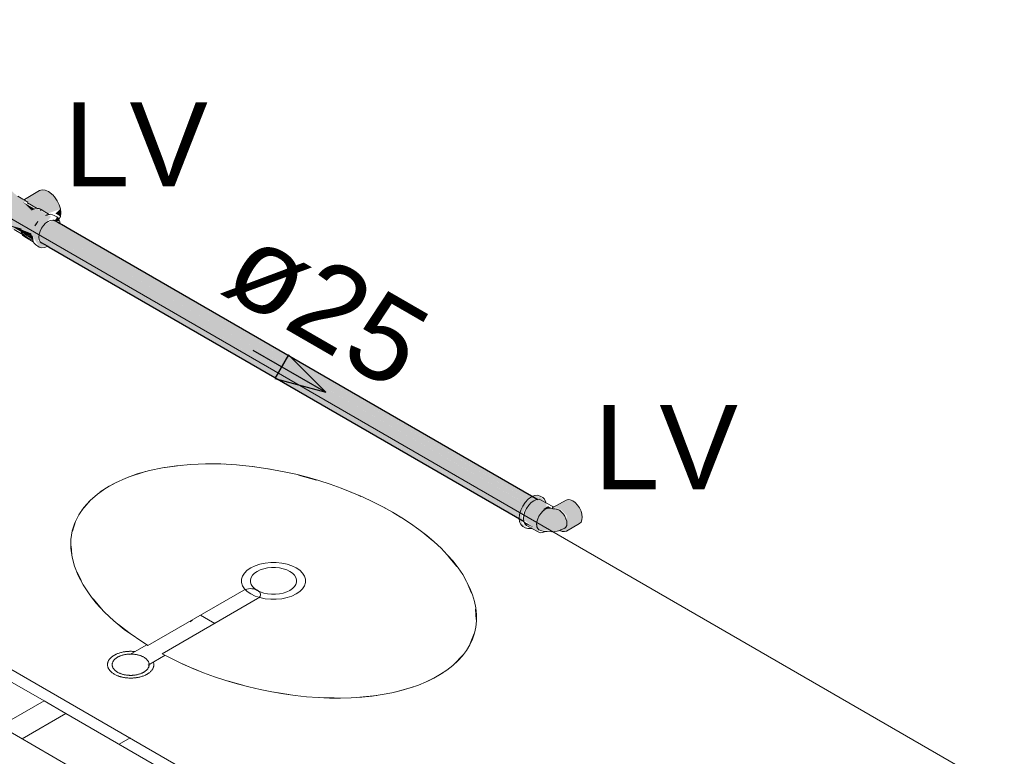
# Model space of a CAD drawing. Header units: millimetres. Extents: x 567 to 934, y -1 to 364.
# Tile 731 of 1056: x 733.24 to 735.58, y 127.03 to 128.78. Entities that reach past the tile are written whole.
import ezdxf

# ---------------------------------------------------------------- set-up
doc = ezdxf.new("R2010")
doc.units = ezdxf.units.MM
doc.header["$MEASUREMENT"] = 0
doc.linetypes.add('NULL', pattern=[0])
for name, color, linetype, lineweight in [('AF-Condutos', 140, 'Continuous', 25), ('AF-Peça de utilização', 152, 'Continuous', 18), ('AF-Sentido conduto', 140, 'Continuous', 30), ('AF-Textos conduto', 7, 'Continuous', 9), ('Textos', 7, 'Continuous', 9)]:
    doc.layers.add(name, color=color, linetype=linetype, lineweight=lineweight)
doc.layers.add('ARQ FINA', color=8, linetype='Continuous')
doc.styles.add('Arial', font='arial.ttf')

msp = doc.modelspace()

# ---------------------------------------------------------------- hatches: boundary and pattern name
at = {"layer": 'AF-Condutos', "linetype": 'Continuous'}
for points in [[(733.3155, 128.3016), (733.2932, 128.2892), (734.4422, 127.6259), (733.3146, 128.2896), (734.4507, 127.634), (733.3333, 128.2881), (734.4597, 127.6381), (733.3595, 128.2769)], [(733.3168, 128.3017), (733.3595, 128.2769), (734.4675, 127.6374)], [(733.2827, 128.2667), (734.4318, 127.6034), (733.2864, 128.2782)], [(733.2865, 128.2784), (733.2864, 128.2782), (734.4355, 127.615)], [(734.4246, 127.6077), (734.4298, 127.6183), (733.2864, 128.2782)], [(733.2929, 128.289), (733.2865, 128.2784), (734.4355, 127.615), (733.3059, 128.2815), (734.4422, 127.6259), (733.3061, 128.2818)], [(734.4353, 127.6298), (733.3059, 128.2815), (734.4292, 127.6187)], [(734.4428, 127.6386), (733.3146, 128.2896), (734.4361, 127.6294)], [(734.4498, 127.6438), (733.3333, 128.2881), (734.444, 127.638)], [(733.2827, 128.2667), (733.2826, 128.2564), (734.4318, 127.593)], [(733.2826, 128.2564), (734.423, 127.5929), (734.4223, 127.5985)], [(733.286, 128.2493), (734.4355, 127.5857), (733.2826, 128.2564)], [(734.4227, 127.5984), (734.4253, 127.6072), (733.2827, 128.2667)], [(734.4539, 127.6452), (733.3595, 128.2769), (734.4506, 127.6434)]]:
    msp.add_hatch(color=151, dxfattribs=at).paths.add_polyline_path(points)
at = {"layer": 'AF-Peça de utilização', "linetype": 'Continuous'}
for points in [[(733.2299, 128.3592), (733.2175, 128.3712), (733.2043, 128.3723), (733.1821, 128.3562), (733.1714, 128.3376), (733.1675, 128.3184), (733.1714, 128.3038), (733.1904, 128.2961), (733.2409, 128.2692), (733.2123, 128.2897), (733.2345, 128.2832), (733.2655, 128.2693), (733.2668, 128.2639), (733.283, 128.2377), (733.303, 128.2395), (733.2802, 128.2527), (733.2884, 128.2824), (733.3109, 128.3099), (733.2785, 128.3285), (733.2642, 128.3255), (733.2441, 128.3447), (733.2511, 128.3446), (733.2768, 128.3298)], [(733.2897, 128.3738), (733.2836, 128.3719), (733.2516, 128.3534), (733.2568, 128.3424), (733.2964, 128.3211), (733.33, 128.338), (733.3192, 128.3568), (733.3045, 128.3698)], [(733.2718, 128.3285), (733.2441, 128.3447), (733.2634, 128.3263)], [(733.333, 128.3281), (733.33, 128.338), (733.2979, 128.3218), (733.3033, 128.3172)], [(733.333, 128.3105), (733.333, 128.3281), (733.3215, 128.3175)], [(733.332, 128.2986), (733.3253, 128.3086), (733.3194, 128.3003)], [(733.2401, 128.2736), (733.239, 128.2819), (733.2123, 128.2897)], [(733.2638, 128.27), (733.2393, 128.2799), (733.2656, 128.2647)], [(733.2393, 128.2799), (733.267, 128.2596), (733.2664, 128.2643)], [(733.2405, 128.2719), (733.2672, 128.2594), (733.2393, 128.2799)], [(733.2417, 128.2711), (733.2678, 128.2547), (733.267, 128.2595)], [(733.2453, 128.2649), (733.2594, 128.2585), (733.2417, 128.2711)], [(733.2434, 128.2658), (733.2682, 128.2525), (733.2678, 128.2547)], [(734.4867, 127.6319), (734.473, 127.6447), (734.46, 127.6473), (734.4377, 127.6311), (734.4269, 127.6124), (734.423, 127.5931), (734.4269, 127.5784), (734.4436, 127.5688), (734.4298, 127.5815), (734.4298, 127.5991), (734.4375, 127.6187), (734.4298, 127.5889), (734.4412, 127.571), (734.434, 127.5901), (734.4575, 127.5724), (734.437, 127.5802), (734.4682, 127.5608), (734.4703, 127.5657), (734.531, 127.5617), (734.5666, 127.581), (734.5725, 127.5894), (734.5703, 127.6106), (734.5565, 127.6307), (734.5393, 127.638), (734.5048, 127.6194), (734.5196, 127.6171), (734.5357, 127.6002), (734.5359, 127.5921), (734.5196, 127.6171), (734.4894, 127.6169)], [(734.5009, 127.6169), (734.492, 127.622), (734.4793, 127.6147)], [(734.4577, 127.5723), (734.4345, 127.5856), (734.437, 127.5802)]]:
    msp.add_hatch(color=161, dxfattribs=at).paths.add_polyline_path(points)

# ---------------------------------------------------------------- linework, layer by layer
at = {"layer": 'AF-Condutos'}
for p, q in [((733.3204, 128.2997), (733.3169, 128.3017)), ((733.3309, 128.2936), (733.3204, 128.2997)), ((733.3327, 128.2925), (733.3309, 128.2936)), ((733.3355, 128.291), (733.3327, 128.2925)), ((733.3589, 128.2774), (733.3355, 128.291)), ((734.4675, 127.6374), (733.3589, 128.2774)), ((733.286, 128.2493), (733.303, 128.2395)), ((733.303, 128.2395), (733.3063, 128.2376)), ((733.3063, 128.2376), (734.4355, 127.5857))]:
    msp.add_line(p, q, dxfattribs=at)
at = {"layer": 'AF-Peça de utilização'}
for p, q in [((733.2836, 128.3719), (733.2516, 128.3534)), ((733.2897, 128.3738), (733.2836, 128.3719)), ((733.2968, 128.3731), (733.2897, 128.3738)), ((733.3045, 128.3698), (733.2968, 128.3731)), ((733.2439, 128.3514), (733.232, 128.3585)), ((733.242, 128.3525), (733.2323, 128.3578)), ((733.2439, 128.3514), (733.242, 128.3525)), ((733.247, 128.3497), (733.2439, 128.3514)), ((733.248, 128.3506), (733.247, 128.3497)), ((733.2513, 128.3473), (733.247, 128.3497)), ((733.2516, 128.3534), (733.248, 128.3506)), ((733.3121, 128.3643), (733.3045, 128.3698)), ((733.3164, 128.3598), (733.3121, 128.3643)), ((733.3179, 128.3582), (733.3164, 128.3598)), ((733.3192, 128.3568), (733.3179, 128.3582)), ((733.3253, 128.3478), (733.3192, 128.3568)), ((733.2537, 128.3461), (733.2513, 128.3473)), ((733.2558, 128.3445), (733.2537, 128.3461)), ((733.2548, 128.343), (733.2577, 128.3402)), ((733.2779, 128.3296), (733.2548, 128.343)), ((733.2642, 128.3255), (733.2718, 128.3285)), ((733.2693, 128.3278), (733.2642, 128.3255)), ((733.2718, 128.3285), (733.2693, 128.3278)), ((733.2718, 128.3285), (733.272, 128.3286)), ((733.272, 128.3286), (733.2718, 128.3285)), ((733.276, 128.3297), (733.272, 128.3286)), ((733.272, 128.3286), (733.272, 128.3286)), ((733.2765, 128.3298), (733.276, 128.3297)), ((733.2779, 128.3296), (733.2765, 128.3298)), ((733.2829, 128.329), (733.2779, 128.3296)), ((733.2844, 128.3283), (733.2829, 128.329)), ((733.2853, 128.3279), (733.2844, 128.3283)), ((733.2876, 128.3265), (733.2853, 128.3279)), ((733.2856, 128.3242), (733.2865, 128.3252)), ((733.2865, 128.3252), (733.2874, 128.3262)), ((733.2874, 128.3262), (733.2964, 128.3211)), ((733.2877, 128.3265), (733.2876, 128.3265)), ((733.2962, 128.3212), (733.2877, 128.3265)), ((733.33, 128.338), (733.3253, 128.3478)), ((733.333, 128.3281), (733.33, 128.338)), ((733.3339, 128.3194), (733.333, 128.3281)), ((733.2977, 128.3203), (733.2962, 128.3212)), ((733.2998, 128.3192), (733.2977, 128.3203)), ((733.2983, 128.32), (733.2977, 128.3203)), ((733.3011, 128.3143), (733.2978, 128.3128)), ((733.2978, 128.3128), (733.3021, 128.3135)), ((733.2999, 128.319), (733.2983, 128.32)), ((733.3039, 128.3168), (733.2998, 128.3192)), ((733.3063, 128.3151), (733.2999, 128.319)), ((733.3025, 128.3145), (733.3011, 128.3143)), ((733.3043, 128.3148), (733.3025, 128.3145)), ((733.3069, 128.3152), (733.3039, 128.3168)), ((733.304, 128.3165), (733.3063, 128.3151)), ((733.3048, 128.3148), (733.3043, 128.3148)), ((733.3059, 128.315), (733.3048, 128.3148)), ((733.3063, 128.3151), (733.3059, 128.315)), ((733.3069, 128.3152), (733.3063, 128.3151)), ((733.3063, 128.3151), (733.3063, 128.3151)), ((733.3105, 128.3157), (733.3069, 128.3152)), ((733.3093, 128.301), (733.3146, 128.3015)), ((733.3106, 128.3158), (733.3105, 128.3157)), ((733.3145, 128.3142), (733.3106, 128.3158)), ((733.3184, 128.3127), (733.3145, 128.3142)), ((733.3146, 128.3015), (733.319, 128.3001)), ((733.3244, 128.3094), (733.3184, 128.3127)), ((733.3253, 128.3086), (733.3244, 128.3094)), ((733.3291, 128.3051), (733.3253, 128.3086)), ((733.3297, 128.3037), (733.3291, 128.3051)), ((733.3297, 128.3037), (733.33, 128.304)), ((733.3298, 128.3035), (733.3297, 128.3037)), ((733.332, 128.2986), (733.3298, 128.3035)), ((733.33, 128.304), (733.3301, 128.3041)), ((733.3301, 128.3041), (733.3319, 128.308)), ((733.3319, 128.308), (733.333, 128.3105)), ((733.333, 128.3105), (733.334, 128.3187)), ((733.334, 128.3187), (733.3339, 128.3194)), ((733.2236, 128.2792), (733.2409, 128.2692)), ((733.2396, 128.2778), (733.239, 128.2819)), ((733.239, 128.2819), (733.2393, 128.2799)), ((733.2393, 128.2799), (733.2396, 128.2778)), ((733.2726, 128.2877), (733.2798, 128.2987)), ((733.2762, 128.2932), (733.2726, 128.2877)), ((733.2798, 128.2987), (733.2762, 128.2932)), ((733.285, 128.2753), (733.2884, 128.2824)), ((733.2884, 128.2824), (733.2929, 128.289)), ((733.2929, 128.289), (733.2981, 128.2945)), ((733.2981, 128.2945), (733.3037, 128.2986)), ((733.3037, 128.2986), (733.3059, 128.2995)), ((733.3059, 128.2995), (733.3071, 128.3)), ((733.3071, 128.3), (733.3093, 128.301)), ((733.3327, 128.2925), (733.332, 128.2986)), ((733.2396, 128.2778), (733.2401, 128.2737)), ((733.2401, 128.2737), (733.2404, 128.2719)), ((733.2404, 128.2719), (733.2421, 128.2685)), ((733.2409, 128.2692), (733.2421, 128.2685)), ((733.2421, 128.2685), (733.2434, 128.2658)), ((733.2434, 128.2658), (733.2483, 128.262)), ((733.2483, 128.262), (733.2688, 128.2502)), ((733.2664, 128.2643), (733.2667, 128.2612)), ((733.2667, 128.2612), (733.2669, 128.2604)), ((733.2669, 128.2604), (733.2674, 128.2571)), ((733.268, 128.2546), (733.2672, 128.2594)), ((733.2674, 128.2571), (733.2676, 128.2559)), ((733.2676, 128.2559), (733.2678, 128.2549)), ((733.2678, 128.2549), (733.2685, 128.2506)), ((733.2678, 128.2549), (733.2678, 128.2549)), ((733.2821, 128.2611), (733.2828, 128.268)), ((733.2828, 128.255), (733.2821, 128.2611)), ((733.2828, 128.268), (733.285, 128.2753)), ((733.285, 128.2503), (733.2828, 128.255)), ((733.2685, 128.2506), (733.2688, 128.2502)), ((733.2688, 128.2502), (733.271, 128.247)), ((733.271, 128.247), (733.2736, 128.2434)), ((733.2736, 128.2434), (733.283, 128.2377)), ((733.283, 128.2377), (733.2891, 128.2359)), ((733.286, 128.2493), (733.285, 128.2503)), ((733.2884, 128.2471), (733.286, 128.2493)), ((733.2891, 128.2359), (733.2962, 128.2366)), ((733.2962, 128.2366), (733.303, 128.2395)), ((734.46, 127.6473), (734.4544, 127.645)), ((734.4671, 127.6481), (734.46, 127.6473)), ((734.4732, 127.6462), (734.4671, 127.6481)), ((734.4377, 127.6311), (734.4316, 127.6221)), ((734.4448, 127.6386), (734.4377, 127.6311)), ((734.446, 127.6242), (734.4409, 127.6167)), ((734.4524, 127.6441), (734.4448, 127.6386)), ((734.4519, 127.6305), (734.446, 127.6242)), ((734.4583, 127.6351), (734.4519, 127.6305)), ((734.4544, 127.645), (734.4524, 127.6441)), ((734.4646, 127.6378), (734.4583, 127.6351)), ((734.4665, 127.638), (734.4646, 127.6378)), ((734.4706, 127.6384), (734.4665, 127.638)), ((734.4757, 127.6368), (734.4706, 127.6384)), ((734.4791, 127.6428), (734.4732, 127.6462)), ((734.4869, 127.6303), (734.4757, 127.6368)), ((734.4838, 127.6384), (734.4791, 127.6428)), ((734.4867, 127.6319), (734.4838, 127.6384)), ((734.4869, 127.6303), (734.4867, 127.6319)), ((734.4883, 127.6295), (734.4869, 127.6303)), ((734.503, 127.6211), (734.4883, 127.6295)), ((734.5346, 127.6366), (734.5036, 127.6187)), ((734.5393, 127.638), (734.5346, 127.6366)), ((734.5447, 127.6375), (734.5393, 127.638)), ((734.5506, 127.635), (734.5447, 127.6375)), ((734.5565, 127.6307), (734.5506, 127.635)), ((734.5619, 127.6249), (734.5565, 127.6307)), ((734.5666, 127.6181), (734.5619, 127.6249)), ((734.424, 127.6025), (734.423, 127.5931)), ((734.4269, 127.6124), (734.424, 127.6025)), ((734.4316, 127.6221), (734.4269, 127.6124)), ((734.4345, 127.6003), (734.4337, 127.5925)), ((734.437, 127.6086), (734.4345, 127.6003)), ((734.4409, 127.6167), (734.437, 127.6086)), ((734.4744, 127.6047), (734.4703, 127.5986)), ((734.4791, 127.61), (734.4744, 127.6047)), ((734.4842, 127.6142), (734.4791, 127.61)), ((734.4869, 127.6156), (734.4842, 127.6142)), ((734.4886, 127.6165), (734.4869, 127.6156)), ((734.4894, 127.6169), (734.4886, 127.6165)), ((734.4943, 127.618), (734.4894, 127.6169)), ((734.4988, 127.6175), (734.4943, 127.618)), ((734.5014, 127.6167), (734.4988, 127.6175)), ((734.5036, 127.6187), (734.5014, 127.6167)), ((734.5036, 127.616), (734.5014, 127.6167)), ((734.5046, 127.6196), (734.503, 127.6211)), ((734.5067, 127.6156), (734.5036, 127.616)), ((734.5048, 127.6194), (734.5046, 127.6196)), ((734.5078, 127.6155), (734.5067, 127.6156)), ((734.5108, 127.6153), (734.5078, 127.6155)), ((734.512, 127.6149), (734.5108, 127.6153)), ((734.5152, 127.614), (734.512, 127.6149)), ((734.5198, 127.6115), (734.5152, 127.614)), ((734.5242, 127.608), (734.5198, 127.6115)), ((734.5283, 127.6034), (734.5242, 127.608)), ((734.5319, 127.5981), (734.5283, 127.6034)), ((734.5703, 127.6106), (734.5666, 127.6181)), ((734.5725, 127.6029), (734.5703, 127.6106)), ((734.5733, 127.5957), (734.5725, 127.6029)), ((734.423, 127.5931), (734.423, 127.5929)), ((734.423, 127.5929), (734.424, 127.5849)), ((734.424, 127.5849), (734.4269, 127.5784)), ((734.4269, 127.5784), (734.4316, 127.574)), ((734.4337, 127.5925), (734.4345, 127.5862)), ((734.4345, 127.5862), (734.4345, 127.5856)), ((734.4345, 127.5856), (734.437, 127.5802)), ((734.437, 127.5802), (734.4409, 127.5766)), ((734.4409, 127.5766), (734.4521, 127.5701)), ((734.4654, 127.5852), (734.4647, 127.5789)), ((734.4647, 127.5789), (734.4649, 127.5775)), ((734.4649, 127.5775), (734.4649, 127.5772)), ((734.4649, 127.5772), (734.4654, 127.5733)), ((734.4673, 127.5919), (734.4654, 127.5852)), ((734.4703, 127.5986), (734.4673, 127.5919)), ((734.5345, 127.5923), (734.5319, 127.5981)), ((734.5362, 127.5865), (734.5345, 127.5923)), ((734.5345, 127.5723), (734.5362, 127.5762)), ((734.5357, 127.5631), (734.5666, 127.581)), ((734.5368, 127.581), (734.5362, 127.5865)), ((734.5362, 127.5762), (734.5368, 127.581)), ((734.5666, 127.581), (734.5703, 127.5844)), ((734.5703, 127.5844), (734.5725, 127.5894)), ((734.5725, 127.5894), (734.5733, 127.5957)), ((734.4316, 127.574), (734.4375, 127.5706)), ((734.4375, 127.5706), (734.4436, 127.5688)), ((734.4436, 127.5688), (734.4488, 127.5693)), ((734.4488, 127.5693), (734.4507, 127.5695)), ((734.4507, 127.5695), (734.4521, 127.5701)), ((734.4521, 127.5701), (734.4528, 127.5697)), ((734.4528, 127.5697), (734.4536, 127.5693)), ((734.4536, 127.5693), (734.4682, 127.5608)), ((734.4654, 127.5733), (734.4673, 127.5688)), ((734.4673, 127.5688), (734.4703, 127.5657)), ((734.4682, 127.5608), (734.4733, 127.5592)), ((734.4703, 127.5657), (734.4744, 127.5641)), ((734.4733, 127.5592), (734.4793, 127.5598)), ((734.4744, 127.5641), (734.4828, 127.5623)), ((734.4793, 127.5598), (734.4848, 127.5622)), ((734.4828, 127.5623), (734.4848, 127.5622)), ((734.4848, 127.5622), (734.4851, 127.5622)), ((734.4851, 127.5622), (734.4871, 127.562)), ((734.4871, 127.562), (734.4896, 127.5618)), ((734.4896, 127.5618), (734.4989, 127.5612)), ((734.4989, 127.5612), (734.5137, 127.563)), ((734.5137, 127.563), (734.5196, 127.5647)), ((734.5196, 127.5647), (734.5225, 127.5656)), ((734.5196, 127.5647), (734.5255, 127.5622)), ((734.5225, 127.5656), (734.5319, 127.5696)), ((734.5255, 127.5622), (734.531, 127.5617)), ((734.531, 127.5617), (734.5357, 127.5631)), ((734.5319, 127.5696), (734.5345, 127.5723))]:
    msp.add_line(p, q, dxfattribs=at)
at = {"layer": 'AF-Sentido conduto'}
for p, q in [((733.8752, 127.9814), (733.8428, 127.9254)), ((733.9636, 127.893), (733.8752, 127.9814)), ((733.8428, 127.9254), (733.9636, 127.893))]:
    msp.add_line(p, q, dxfattribs=at)
msp.add_lwpolyline([(733.7904, 127.993), (733.9636, 127.893)], dxfattribs=at)
at = {"layer": 'ARQ FINA', "lineweight": 5}
for p, q in [((732.3966, 128.7777), (736.1231, 126.6262)), ((735.2224, 126.0762), (731.4699, 128.2427)), ((735.0089, 126.0495), (731.4236, 128.1195)), ((732.4672, 127.637), (733.2942, 127.1595)), ((733.5407, 127.291), (733.7693, 127.423)), ((733.8017, 127.4025), (733.5747, 127.2714)), ((733.6469, 127.3503), (733.6412, 127.3471)), ((733.6848, 127.3522), (733.666, 127.3631)), ((733.6998, 127.3436), (733.6848, 127.3522)), ((733.5384, 127.2927), (733.4982, 127.2695)), ((733.542, 127.2448), (733.5822, 127.268)), ((733.2942, 127.1595), (733.1903, 127.0995)), ((733.3462, 127.1295), (733.2942, 127.1595)), ((733.2423, 127.0695), (733.3462, 127.1295)), ((733.3462, 127.1295), (734.1732, 126.652))]:
    msp.add_line(p, q, dxfattribs=at)
at = {"layer": 'ARQ FINA', "linetype": 'Continuous', "lineweight": 5}
msp.add_line((733.4726, 127.0565), (733.4986, 127.0715), dxfattribs=at)
at = {"layer": 'ARQ FINA', "lineweight": 5}
for points in [[(733.5747, 127.2714), (733.6228, 127.2474), (733.6478, 127.2365), (733.6732, 127.2264), (733.6993, 127.2168), (733.7261, 127.208), (733.7533, 127.1999), (733.7805, 127.1927), (733.8079, 127.1864), (733.8357, 127.1808), (733.8634, 127.1761), (733.8909, 127.1723), (733.9182, 127.1694), (733.9454, 127.1675), (733.9723, 127.1664), (733.9986, 127.1662), (734.0244, 127.1669), (734.0497, 127.1686), (734.0743, 127.1712), (734.098, 127.1746), (734.1208, 127.179), (734.1429, 127.1842), (734.164, 127.1903), (734.1838, 127.1972), (734.2026, 127.205), (734.2202, 127.2135), (734.2366, 127.2228), (734.2517, 127.2328), (734.2653, 127.2435), (734.2776, 127.2549), (734.2885, 127.2669), (734.2979, 127.2795), (734.3057, 127.2925), (734.312, 127.3062), (734.3169, 127.3203), (734.3201, 127.3348), (734.3217, 127.3496), (734.3217, 127.3648), (734.3202, 127.3803), (734.3171, 127.3958), (734.3124, 127.4116), (734.3061, 127.4275), (734.2983, 127.4436), (734.2891, 127.4595), (734.2783, 127.4753), (734.2661, 127.4912), (734.2524, 127.5069), (734.2375, 127.5223), (734.2213, 127.5374), (734.2037, 127.5524), (734.1849, 127.567), (734.1651, 127.5811), (734.1442, 127.5947), (734.1222, 127.6079), (734.0992, 127.6206), (734.0756, 127.6326), (734.0512, 127.6441), (734.0259, 127.6549), (734, 127.665), (733.9738, 127.6744), (733.9471, 127.683), (733.9199, 127.6908), (733.8924, 127.6979), (733.8649, 127.704), (733.827, 127.7111), (733.7889, 127.7166), (733.7513, 127.7204), (733.7143, 127.7224), (733.6779, 127.7227), (733.6427, 127.7213), (733.6087, 127.7182), (733.5759, 127.7133), (733.5451, 127.7069), (733.5159, 127.6987), (733.4887, 127.689), (733.4638, 127.6778), (733.4412, 127.665), (733.421, 127.6509), (733.4036, 127.6357), (733.3887, 127.6191), (733.3767, 127.6014), (733.3676, 127.5829), (733.3614, 127.5634), (733.3582, 127.5432), (733.358, 127.5224), (733.3608, 127.5011), (733.3665, 127.4794), (733.3752, 127.4576), (733.3869, 127.4356), (733.4012, 127.4137), (733.4094, 127.4029), (733.4183, 127.3921), (733.4382, 127.3706), (733.4604, 127.3497), (733.4848, 127.3295), (733.5407, 127.291)], [(733.5802, 127.7139), (733.582, 127.7142), (733.6236, 127.7195)], [(733.6811, 127.7224), (733.7234, 127.7217)], [(733.4938, 127.6909), (733.5353, 127.7042)], [(733.7892, 127.7161), (733.8313, 127.71)], [(733.8986, 127.696), (733.9417, 127.6842)], [(733.4277, 127.6559), (733.4493, 127.6699)], [(733.4493, 127.6699), (733.4611, 127.6764)], [(734.0045, 127.663), (734.0388, 127.6492), (734.0473, 127.6455)], [(733.384, 127.6124), (733.4044, 127.6363)], [(734.1026, 127.6186), (734.1223, 127.6076), (734.141, 127.5964)], [(733.3618, 127.5626), (733.3692, 127.5857)], [(734.1877, 127.5645), (734.1944, 127.5594), (734.2181, 127.5398)], [(733.3605, 127.5069), (733.3585, 127.5273)], [(733.8933, 127.4757), (733.8831, 127.4806), (733.8716, 127.4845), (733.8592, 127.4871), (733.8461, 127.4884), (733.8329, 127.4884), (733.8198, 127.4871), (733.8074, 127.4845), (733.7959, 127.4806), (733.7857, 127.4757), (733.7772, 127.4698), (733.7706, 127.4632), (733.766, 127.456), (733.7637, 127.4485), (733.7637, 127.4408), (733.766, 127.4333), (733.7706, 127.4261), (733.7772, 127.4195), (733.7857, 127.4136), (733.7959, 127.4087), (733.8074, 127.4049), (733.8198, 127.4023), (733.8329, 127.4009), (733.8461, 127.4009), (733.8592, 127.4023), (733.8716, 127.4049), (733.8831, 127.4087), (733.8933, 127.4136), (733.9018, 127.4195), (733.9084, 127.4261), (733.913, 127.4333), (733.9153, 127.4408), (733.9153, 127.4485), (733.913, 127.456), (733.9084, 127.4632), (733.9018, 127.4698), (733.8933, 127.4757)], [(734.2549, 127.5035), (734.2752, 127.4786)], [(733.3821, 127.4453), (733.3727, 127.465)], [(733.8785, 127.4672), (733.8711, 127.4707), (733.8628, 127.4735), (733.8538, 127.4754), (733.8443, 127.4764), (733.8347, 127.4764), (733.8252, 127.4754), (733.8162, 127.4735), (733.8079, 127.4707), (733.8005, 127.4672), (733.7944, 127.4629), (733.7896, 127.4581), (733.7863, 127.4529), (733.7846, 127.4474), (733.7846, 127.4419), (733.7863, 127.4364), (733.7896, 127.4312), (733.7944, 127.4264), (733.8005, 127.4222), (733.8079, 127.4186), (733.8162, 127.4158), (733.8252, 127.4139), (733.8347, 127.413), (733.8443, 127.413), (733.8538, 127.4139), (733.8628, 127.4158), (733.8711, 127.4186), (733.8785, 127.4222), (733.8846, 127.4264), (733.8895, 127.4312), (733.8927, 127.4364), (733.8944, 127.4419), (733.8944, 127.4474), (733.8927, 127.4529), (733.8895, 127.4581), (733.8846, 127.4629), (733.8785, 127.4672)], [(734.2996, 127.4398), (734.3103, 127.4154)], [(733.8017, 127.4025), (733.8043, 127.4043), (733.8064, 127.4063), (733.8078, 127.4085), (733.8086, 127.4108), (733.8087, 127.4131), (733.8081, 127.4155), (733.8068, 127.4177), (733.8049, 127.4198), (733.8025, 127.4216), (733.7995, 127.4232), (733.7961, 127.4245), (733.7924, 127.4255), (733.7884, 127.426), (733.7843, 127.4262), (733.7803, 127.426), (733.7764, 127.4253), (733.7727, 127.4243), (733.7693, 127.423)], [(733.4289, 127.3809), (733.4275, 127.3824), (733.4109, 127.4018)], [(734.3198, 127.3775), (734.3212, 127.353)], [(733.4988, 127.3194), (733.4852, 127.3296), (733.4712, 127.3409)], [(734.3162, 127.3198), (734.3069, 127.2956), (734.3065, 127.2948)], [(733.5109, 127.2768), (733.5087, 127.277), (733.5065, 127.2772), (733.5043, 127.2773), (733.5021, 127.2774), (733.4999, 127.2774), (733.4977, 127.2774), (733.4955, 127.2773), (733.4933, 127.2772), (733.4911, 127.277), (733.489, 127.2768), (733.4868, 127.2765), (733.4847, 127.2761), (733.4826, 127.2758), (733.4805, 127.2753), (733.4785, 127.2749), (733.4765, 127.2743), (733.4745, 127.2738), (733.4726, 127.2732), (733.4707, 127.2725), (733.4688, 127.2718), (733.467, 127.271), (733.4653, 127.2703), (733.4636, 127.2694), (733.462, 127.2686), (733.4611, 127.2681)], [(733.4978, 127.2774), (733.4964, 127.2773), (733.4949, 127.2773), (733.4935, 127.2772), (733.4921, 127.2771), (733.4907, 127.277), (733.4893, 127.2768), (733.488, 127.2766), (733.4866, 127.2764), (733.4852, 127.2762)], [(733.4611, 127.2681), (733.4596, 127.2672), (733.4582, 127.2662), (733.4568, 127.2652), (733.4554, 127.2642), (733.4542, 127.2632), (733.453, 127.2621), (733.4519, 127.261), (733.4509, 127.2599), (733.4499, 127.2587), (733.449, 127.2576), (733.4483, 127.2564), (733.4476, 127.2552), (733.4469, 127.2539), (733.4464, 127.2527), (733.4459, 127.2515), (733.4456, 127.2502), (733.4453, 127.2489), (733.4451, 127.2477), (733.445, 127.2464), (733.445, 127.2451), (733.4451, 127.2439), (733.4453, 127.2426), (733.4455, 127.2413), (733.4458, 127.2401), (733.4463, 127.2388), (733.4468, 127.2376), (733.4474, 127.2364), (733.4481, 127.2351), (733.4488, 127.234), (733.4497, 127.2328), (733.4506, 127.2316), (733.4516, 127.2305), (733.4527, 127.2294), (733.4539, 127.2283), (733.4551, 127.2272), (733.4564, 127.2262), (733.4578, 127.2252), (733.4592, 127.2243), (733.4607, 127.2233), (733.4623, 127.2224), (733.4639, 127.2216), (733.4656, 127.2208), (733.4674, 127.22), (733.4692, 127.2193), (733.471, 127.2186), (733.4729, 127.2179), (733.4749, 127.2173), (733.4768, 127.2168), (733.4789, 127.2162), (733.4809, 127.2158), (733.483, 127.2154), (733.4851, 127.215), (733.4872, 127.2147), (733.4894, 127.2144), (733.4915, 127.2142), (733.4937, 127.214), (733.4959, 127.2139), (733.4981, 127.2138), (733.5003, 127.2138), (733.5025, 127.2138), (733.5047, 127.2139), (733.5069, 127.214), (733.5091, 127.2142), (733.5113, 127.2144), (733.5134, 127.2147), (733.5156, 127.215), (733.5177, 127.2154), (733.5197, 127.2159), (733.5218, 127.2163), (733.5238, 127.2169), (733.5258, 127.2174), (733.5277, 127.218), (733.5296, 127.2187), (733.5314, 127.2194), (733.5332, 127.2201), (733.5349, 127.2209), (733.5366, 127.2218), (733.5382, 127.2226), (733.5391, 127.2231)], [(733.4465, 127.253), (733.4463, 127.2524), (733.4461, 127.2519), (733.4459, 127.2513), (733.4457, 127.2507), (733.4456, 127.2501), (733.4454, 127.2495), (733.4453, 127.2489), (733.4452, 127.2483), (733.4451, 127.2477)], [(733.4691, 127.2635), (733.4679, 127.2628), (733.4667, 127.262), (733.4656, 127.2612), (733.4646, 127.2604), (733.4636, 127.2596), (733.4626, 127.2587), (733.4617, 127.2579), (733.4609, 127.257), (733.4602, 127.256), (733.4595, 127.2551), (733.4588, 127.2542), (733.4583, 127.2532), (733.4578, 127.2522), (733.4574, 127.2513), (733.457, 127.2503), (733.4567, 127.2493), (733.4565, 127.2483), (733.4563, 127.2473), (733.4563, 127.2462), (733.4563, 127.2452), (733.4563, 127.2442), (733.4564, 127.2432), (733.4566, 127.2422), (733.4569, 127.2412), (733.4573, 127.2402), (733.4577, 127.2392), (733.4581, 127.2382), (733.4587, 127.2373), (733.4593, 127.2363), (733.46, 127.2354), (733.4607, 127.2345), (733.4615, 127.2336), (733.4624, 127.2327), (733.4633, 127.2318), (733.4643, 127.231), (733.4653, 127.2302), (733.4664, 127.2294), (733.4676, 127.2286), (733.4688, 127.2279), (733.47, 127.2272), (733.4713, 127.2265), (733.4727, 127.2258), (733.4741, 127.2252), (733.4755, 127.2246), (733.477, 127.2241), (733.4785, 127.2236), (733.48, 127.2231), (733.4816, 127.2226), (733.4832, 127.2222), (733.4848, 127.2219), (733.4865, 127.2215), (733.4882, 127.2212), (733.4899, 127.221), (733.4916, 127.2208), (733.4933, 127.2206), (733.495, 127.2204), (733.4968, 127.2203), (733.4985, 127.2203), (733.5003, 127.2203), (733.502, 127.2203), (733.5038, 127.2204), (733.5055, 127.2205), (733.5073, 127.2206), (733.509, 127.2208), (733.5107, 127.221), (733.5124, 127.2213), (733.5141, 127.2216), (733.5157, 127.2219), (733.5174, 127.2223), (733.519, 127.2227), (733.5205, 127.2232), (733.5221, 127.2237), (733.5236, 127.2242), (733.525, 127.2247), (733.5265, 127.2253), (733.5278, 127.226), (733.5292, 127.2266), (733.5305, 127.2273), (733.5311, 127.2277)], [(733.4567, 127.2491), (733.4565, 127.2481), (733.4563, 127.247), (733.4563, 127.246), (733.4563, 127.2449), (733.4564, 127.2439), (733.4565, 127.2428), (733.4568, 127.2418), (733.4571, 127.2408), (733.4574, 127.2397)], [(733.4611, 127.2681), (733.4606, 127.2678), (733.4601, 127.2675), (733.4595, 127.2671), (733.459, 127.2668), (733.4585, 127.2665), (733.458, 127.2661), (733.4575, 127.2658), (733.457, 127.2654), (733.4566, 127.2651)], [(733.4654, 127.2703), (733.4649, 127.2701), (733.4644, 127.2698), (733.4639, 127.2696), (733.4634, 127.2693), (733.463, 127.2691), (733.4625, 127.2689), (733.4621, 127.2686), (733.4616, 127.2684), (733.4611, 127.2681)], [(733.4691, 127.2635), (733.4688, 127.2633), (733.4685, 127.2631), (733.4682, 127.263), (733.4679, 127.2628), (733.4676, 127.2626), (733.4674, 127.2624), (733.4671, 127.2622), (733.4668, 127.2621), (733.4665, 127.2619)], [(733.5311, 127.2277), (733.5324, 127.2284), (733.5335, 127.2292), (733.5346, 127.23), (733.5357, 127.2308), (733.5367, 127.2316), (733.5376, 127.2325), (733.5385, 127.2333), (733.5393, 127.2342), (733.5401, 127.2351), (733.5408, 127.2361), (733.5414, 127.237), (733.542, 127.238), (733.5425, 127.239), (733.5429, 127.2399), (733.5432, 127.2409), (733.5435, 127.2419), (733.5437, 127.2429), (733.5439, 127.2439), (733.544, 127.245), (733.544, 127.246), (733.5439, 127.247), (733.5438, 127.248), (733.5436, 127.249), (733.5433, 127.25), (733.543, 127.251), (733.5426, 127.252), (733.5421, 127.253), (733.5416, 127.2539), (733.5409, 127.2549), (733.5403, 127.2558), (733.5395, 127.2567), (733.5387, 127.2576), (733.5379, 127.2585), (733.5369, 127.2594), (733.536, 127.2602), (733.5349, 127.261), (733.5338, 127.2618), (733.5327, 127.2626), (733.5315, 127.2633), (733.5302, 127.264), (733.5289, 127.2647), (733.5276, 127.2654), (733.5262, 127.266), (733.5248, 127.2666), (733.5233, 127.2671), (733.5218, 127.2676), (733.5202, 127.2681), (733.5187, 127.2686), (733.517, 127.269), (733.5154, 127.2693), (733.5138, 127.2697), (733.5121, 127.27), (733.5104, 127.2702), (733.5087, 127.2704), (733.5069, 127.2706), (733.5052, 127.2708), (733.5035, 127.2709), (733.5017, 127.2709), (733.5, 127.2709), (733.4982, 127.2709), (733.4964, 127.2708), (733.4947, 127.2707), (733.493, 127.2706), (733.4912, 127.2704), (733.4895, 127.2702), (733.4878, 127.2699), (733.4862, 127.2696), (733.4845, 127.2693), (733.4829, 127.2689), (733.4813, 127.2685), (733.4797, 127.268), (733.4782, 127.2675), (733.4767, 127.267), (733.4752, 127.2664), (733.4738, 127.2659), (733.4724, 127.2652), (733.4711, 127.2646), (733.4698, 127.2639), (733.4691, 127.2635)], [(733.4732, 127.2656), (733.4727, 127.2654), (733.4723, 127.2652), (733.4718, 127.2649), (733.4713, 127.2647), (733.4709, 127.2645), (733.4704, 127.2642), (733.47, 127.264), (733.4695, 127.2637), (733.4691, 127.2635)], [(733.5047, 127.2708), (733.5036, 127.2708), (733.5025, 127.2709), (733.5014, 127.2709), (733.5003, 127.2709), (733.4991, 127.2709), (733.498, 127.2709), (733.4969, 127.2708), (733.4958, 127.2708), (733.4947, 127.2707)], [(733.5391, 127.2231), (733.5406, 127.224), (733.5421, 127.225), (733.5435, 127.226), (733.5448, 127.227), (733.5461, 127.228), (733.5472, 127.2291), (733.5483, 127.2302), (733.5494, 127.2313), (733.5503, 127.2325), (733.5512, 127.2336), (733.552, 127.2348), (733.5527, 127.236), (733.5533, 127.2373), (733.5538, 127.2385), (733.5543, 127.2397), (733.5547, 127.241), (733.5549, 127.2422), (733.5551, 127.2435), (733.5552, 127.2448), (733.5552, 127.2461), (733.5552, 127.2473), (733.555, 127.2486), (733.5547, 127.2499), (733.5544, 127.2511), (733.554, 127.2524)], [(733.5435, 127.2421), (733.5437, 127.243), (733.5439, 127.2439), (733.544, 127.2448), (733.544, 127.2457), (733.5439, 127.2466), (733.5439, 127.2475), (733.5437, 127.2484), (733.5435, 127.2493), (733.5432, 127.2502)], [(734.2899, 127.2689), (734.2669, 127.2449)], [(733.4484, 127.2345), (733.449, 127.2338), (733.4495, 127.233), (733.4501, 127.2323), (733.4507, 127.2315), (733.4513, 127.2308), (733.452, 127.2301), (733.4527, 127.2293), (733.4535, 127.2286), (733.4542, 127.228)], [(733.527, 127.2256), (733.5275, 127.2258), (733.528, 127.226), (733.5284, 127.2263), (733.5289, 127.2265), (733.5294, 127.2267), (733.5298, 127.227), (733.5303, 127.2272), (733.5307, 127.2274), (733.5311, 127.2277)], [(733.5311, 127.2277), (733.5314, 127.2279), (733.5317, 127.228), (733.532, 127.2282), (733.5323, 127.2284), (733.5326, 127.2286), (733.5329, 127.2288), (733.5332, 127.229), (733.5334, 127.2291), (733.5337, 127.2293)], [(733.5391, 127.2231), (733.5396, 127.2234), (733.5402, 127.2237), (733.5407, 127.2241), (733.5412, 127.2244), (733.5417, 127.2247), (733.5422, 127.2251), (733.5427, 127.2254), (733.5432, 127.2258), (733.5437, 127.2261)], [(733.5537, 127.2382), (733.5539, 127.2387), (733.5542, 127.2393), (733.5543, 127.2399), (733.5545, 127.2405), (733.5547, 127.2411), (733.5548, 127.2417), (733.5549, 127.2423), (733.555, 127.2429), (733.5551, 127.2435)], [(733.6608, 127.2315), (733.6408, 127.2398), (733.623, 127.2476)], [(734.2417, 127.226), (734.2303, 127.219)], [(733.4695, 127.2191), (733.4704, 127.2188), (733.4713, 127.2185), (733.4723, 127.2181), (733.4732, 127.2178), (733.4741, 127.2175), (733.4751, 127.2173), (733.476, 127.217), (733.477, 127.2167), (733.478, 127.2165)], [(733.4955, 127.2204), (733.4966, 127.2204), (733.4977, 127.2203), (733.4989, 127.2203), (733.5, 127.2203), (733.5011, 127.2203), (733.5022, 127.2203), (733.5033, 127.2203), (733.5045, 127.2204), (733.5056, 127.2205)], [(733.5025, 127.2138), (733.5039, 127.2139), (733.5053, 127.2139), (733.5067, 127.214), (733.5081, 127.2141), (733.5095, 127.2142), (733.5109, 127.2144), (733.5123, 127.2146), (733.5137, 127.2148), (733.515, 127.215)], [(733.5349, 127.2209), (733.5354, 127.2211), (733.5358, 127.2214), (733.5363, 127.2216), (733.5368, 127.2218), (733.5373, 127.2221), (733.5377, 127.2223), (733.5382, 127.2226), (733.5386, 127.2228), (733.5391, 127.2231)], [(733.7663, 127.1968), (733.7323, 127.2064), (733.7295, 127.2073)], [(734.2303, 127.219), (734.2064, 127.2067)], [(733.8757, 127.1748), (733.841, 127.1802)], [(734.1724, 127.1932), (734.1309, 127.1814)], [(733.9837, 127.1666), (733.9477, 127.1677)], [(734.0847, 127.1728), (734.0445, 127.1685)]]:
    msp.add_lwpolyline(points, dxfattribs=at)

# ---------------------------------------------------------------- texts
at = {"layer": 'AF-Textos conduto', "linetype": 'NULL', "insert": (733.9153, 128.0094), "char_height": 0.2, "width": 0.962805, "attachment_point": 8, "rotation": 329.9999, "line_spacing_factor": 0.6, "style": 'Arial'}
msp.add_mtext('ø25', dxfattribs=at)
at = {"layer": 'Textos', "linetype": 'NULL', "char_height": 0.2, "width": 0.683537, "attachment_point": 7, "line_spacing_factor": 0.6, "style": 'Arial'}
for insert in [(733.3419, 128.3816), (734.6012, 127.6621)]:
    msp.add_mtext('LV', dxfattribs=dict(at, insert=insert))

doc.saveas('drawing.dxf')
